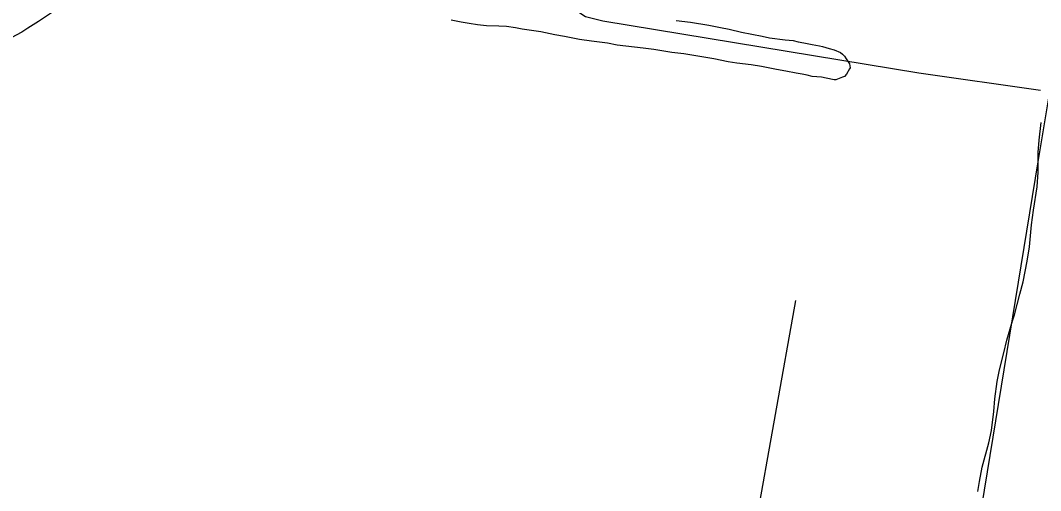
# Model space of a CAD drawing. Extents: x 3161514 to 3199414, y 831166 to 856601.
# Drawn here: x 3166952 to 3168439, y 852805 to 853490 of the extents above; entities that cross this region are included whole.
import ezdxf

# ---------------------------------------------------------------- set-up
doc = ezdxf.new("R2010")
doc.units = 0
doc.layers.add('V-SITE-VEGE', color=7, linetype='Continuous')
doc.layers.add('V-TOPO-SHOR', color=7, linetype='Continuous')

msp = doc.modelspace()

# ---------------------------------------------------------------- linework, layer by layer
at = {"layer": 'V-SITE-VEGE'}
for p, q in [((3167006.4, 853506.5), (3166978.4, 853488.5)), ((3166978.4, 853488.5), (3166962.7, 853478.6)), ((3167594.5, 853487.3), (3167579.9, 853490.2)), ((3167606.1, 853485.5), (3167594.5, 853487.3)), ((3167908, 853489.9), (3167929, 853487.5)), ((3167929, 853487.5), (3167955.7, 853482.8)), ((3166954, 853472.8), (3166923.1, 853456)), ((3166962.7, 853478.6), (3166954, 853472.8)), ((3167618.3, 853483.2), (3167606.1, 853485.5)), ((3167631.7, 853482), (3167618.3, 853483.2)), ((3167649.7, 853481.4), (3167631.7, 853482)), ((3167660.8, 853480.8), (3167649.7, 853481.4)), ((3167673.6, 853479), (3167660.8, 853480.8)), ((3167683.5, 853477.3), (3167673.6, 853479)), ((3167710.8, 853473.2), (3167683.5, 853477.3)), ((3167731.2, 853469.1), (3167710.8, 853473.2)), ((3167955.7, 853482.8), (3167972.6, 853479.3)), ((3167972.6, 853479.3), (3167985.4, 853477)), ((3167985.4, 853477), (3168003.4, 853472.9)), ((3168003.4, 853472.9), (3168033.1, 853467)), ((3167745.1, 853466.2), (3167731.2, 853469.1)), ((3167767.2, 853462.1), (3167745.1, 853466.2)), ((3167784.7, 853459.7), (3167767.2, 853462.1)), ((3167808, 853456.8), (3167784.7, 853459.7)), ((3168033.1, 853467), (3168044.1, 853464.7)), ((3168044.1, 853464.7), (3168066.8, 853461.8)), ((3168066.8, 853461.8), (3168078.5, 853460.6)), ((3168078.5, 853460.6), (3168086, 853458.8)), ((3168086, 853458.8), (3168094.2, 853457.1)), ((3167821.9, 853453.9), (3167808, 853456.8)), ((3167859.7, 853449.2), (3167821.9, 853453.9)), ((3167875.4, 853447.4), (3167859.7, 853449.2)), ((3167901.6, 853443.3), (3167875.4, 853447.4)), ((3167919, 853441), (3167901.6, 853443.3)), ((3168094.2, 853457.1), (3168106.4, 853454.7)), ((3168106.4, 853454.7), (3168116.9, 853453)), ((3168116.9, 853453), (3168121.5, 853451.8)), ((3168121.5, 853451.8), (3168130.8, 853448.9)), ((3168130.8, 853448.9), (3168138.4, 853447.2)), ((3168138.4, 853447.2), (3168147.7, 853443.1)), ((3168147.7, 853443.1), (3168150.6, 853440.7)), ((3167945.2, 853436.9), (3167919, 853441)), ((3167962.7, 853434), (3167945.2, 853436.9)), ((3167983.6, 853429.3), (3167962.7, 853434)), ((3167996.4, 853427.5), (3167983.6, 853429.3)), ((3168150.6, 853440.7), (3168153.5, 853437.8)), ((3168153.5, 853437.8), (3168155.8, 853433.8)), ((3168155.8, 853433.8), (3168160.5, 853426.8)), ((3168017.3, 853425.2), (3167996.4, 853427.5)), ((3168032.5, 853422.8), (3168017.3, 853425.2)), ((3168054, 853418.2), (3168032.5, 853422.8)), ((3168067.9, 853415.8), (3168054, 853418.2)), ((3168083.1, 853412.9), (3168067.9, 853415.8)), ((3168091.8, 853411.7), (3168083.1, 853412.9)), ((3168160.4, 853419.2), (3168156.4, 853411.6)), ((3168161.6, 853421), (3168160.4, 853419.2)), ((3168160.5, 853426.8), (3168161.6, 853421)), ((3168098.8, 853410), (3168091.8, 853411.7)), ((3168106.3, 853408.2), (3168098.8, 853410)), ((3168119.7, 853407), (3168106.3, 853408.2)), ((3168126.7, 853405.9), (3168119.7, 853407)), ((3168138.3, 853403.5), (3168126.7, 853405.9)), ((3168140.7, 853403.5), (3168138.3, 853403.5)), ((3168150.5, 853407), (3168140.7, 853403.5)), ((3168153.5, 853408.2), (3168150.5, 853407)), ((3168156.4, 853411.6), (3168153.5, 853408.2)), ((3168437.2, 853315.4), (3168440.2, 853341)), ((3168435.5, 853297.3), (3168437.2, 853315.4)), ((3168435.5, 853268.8), (3168435.5, 853297.3)), ((3168434.3, 853247.3), (3168435.5, 853268.8)), ((3168429, 853213.6), (3168434.3, 853247.3)), ((3168426.1, 853192.1), (3168429, 853213.6)), ((3168423.1, 853160.1), (3168426.1, 853192.1)), ((3168419.6, 853139.1), (3168423.1, 853160.1)), ((3168413.8, 853108.9), (3168419.6, 853139.1)), ((3168409.1, 853090.9), (3168413.8, 853108.9)), ((3168400.9, 853061.2), (3168409.1, 853090.9)), ((3168398, 853052.5), (3168400.9, 853061.2)), ((3168389.8, 853024), (3168398, 853052.5)), ((3168385.7, 853005.9), (3168389.8, 853024)), ((3168379.3, 852980.9), (3168385.7, 853005.9)), ((3168375.8, 852964.1), (3168379.3, 852980.9)), ((3168372.3, 852938.5), (3168375.8, 852964.1)), ((3168371.1, 852920.4), (3168372.3, 852938.5)), ((3168367.6, 852892.5), (3168371.1, 852920.4)), ((3168363.5, 852874.5), (3168367.6, 852892.5)), ((3168354.2, 852839), (3168363.5, 852874.5)), ((3168350.1, 852818.1), (3168354.2, 852839)), ((3168347.7, 852803.5), (3168350.1, 852818.1))]:
    msp.add_line(p, q, dxfattribs=at)
at = {"layer": 'V-TOPO-SHOR'}
msp.add_line((3168435.6, 853284.1), (3168606.1, 854312), dxfattribs=at)
for points in [[(3167703, 854477.8), (3167579.8, 853571.5), (3167589.3, 853549.4), (3167624, 853527.3), (3167668.2, 853514.6), (3167712.4, 853511.5), (3167766.1, 853502), (3167775.6, 853495.7), (3167800.9, 853489.4), (3168261.9, 853413.6), (3168438.8, 853388.3)], [(3167545.1, 851979.9), (3167838.8, 851948.3), (3167996.7, 851960.9), (3168249.3, 851964.1), (3168312.4, 852529.4), (3168435.6, 853284.1)], [(3168081.9, 853082), (3167933.5, 852251.5), (3167886.1, 851989.4)]]:
    msp.add_lwpolyline(points, dxfattribs=at)

doc.saveas('drawing.dxf')
